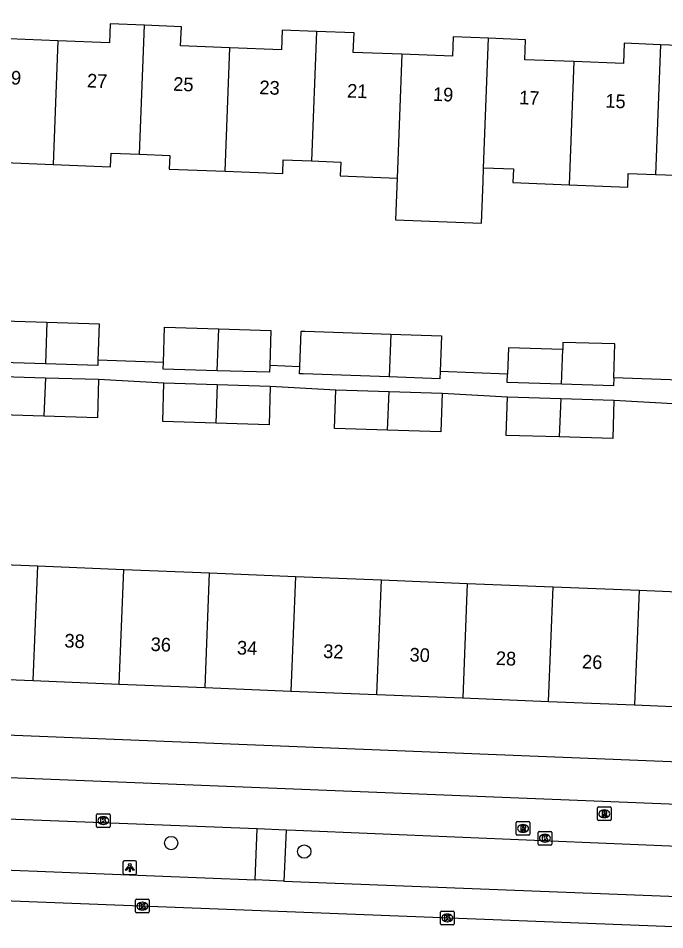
# Model space of a CAD drawing. Extents: x 160732 to 162105, y 387428 to 388479.
# Drawn here: x 161302.4 to 161349.8, y 387469.3 to 387536.1 of the extents above; entities that cross this region are included whole.
import ezdxf

# ---------------------------------------------------------------- set-up
doc = ezdxf.new("R2010")
doc.units = 0
for name, color, linetype in [('IMGEO_Boom', 7, 'Continuous'), ('IMGEO_Fietspad_open', 7, 'Continuous'), ('IMGEO_Kolk', 7, 'Continuous'), ('IMGEO_Lichtpunt', 7, 'Continuous'), ('IMGEO_Pand', 7, 'Continuous'), ('IMGEO_Pand_nummerreeks', 7, 'Continuous'), ('IMGEO_Parkeervlak_open', 7, 'Continuous'), ('IMGEO_Rijbaan_lokaal_gesloten', 7, 'Continuous'), ('IMGEO_Rioolput', 7, 'Continuous'), ('IMGEO_Voetpad_open', 7, 'Continuous')]:
    doc.layers.add(name, color=color, linetype=linetype)

msp = doc.modelspace()

# ---------------------------------------------------------------- linework, layer by layer
at = {"layer": 'IMGEO_Boom'}
for centre in [(161313.621, 387475.654), (161323.374, 387475.027)]:
    msp.add_circle(centre, 0.489, dxfattribs=at)
at = {"layer": 'IMGEO_Fietspad_open'}
for points in [[(161267.154, 387480.933), (161272.966, 387481.59), (161399.721, 387476.544), (161410.914, 387476.063)], [(161319.919, 387476.701), (161297.792, 387477.555)], [(161322.041, 387476.599), (161319.919, 387476.701)], [(161357.767, 387475.119), (161322.728, 387476.571), (161322.041, 387476.599)]]:
    msp.add_lwpolyline(points, dxfattribs=at)
at = {"layer": 'IMGEO_Kolk'}
for p, q in [((161308.148, 387476.872), (161308.148, 387477.724)), ((161308.223, 387477.798), (161309.075, 387477.798)), ((161308.636, 387477.578), (161308.661, 387477.578)), ((161309.149, 387477.724), (161309.149, 387476.872)), ((161308.659, 387477.018), (161308.634, 387477.018)), ((161309.075, 387476.798), (161308.223, 387476.798)), ((161340.515, 387475.58), (161340.515, 387476.432)), ((161340.59, 387476.506), (161341.442, 387476.506)), ((161341.003, 387476.286), (161341.028, 387476.286)), ((161341.516, 387476.432), (161341.516, 387475.58)), ((161341.026, 387475.726), (161341.001, 387475.726)), ((161341.442, 387475.506), (161340.59, 387475.506)), ((161311.086, 387471.533), (161311.938, 387471.533)), ((161311.011, 387470.607), (161311.011, 387471.459)), ((161311.499, 387471.313), (161311.524, 387471.313)), ((161312.012, 387471.459), (161312.012, 387470.607)), ((161311.938, 387470.533), (161311.086, 387470.533)), ((161311.522, 387470.753), (161311.497, 387470.753)), ((161333.365, 387469.743), (161333.365, 387470.595)), ((161333.44, 387470.669), (161334.292, 387470.669)), ((161333.853, 387470.449), (161333.878, 387470.449)), ((161334.366, 387470.595), (161334.366, 387469.743)), ((161334.292, 387469.669), (161333.44, 387469.669)), ((161333.876, 387469.889), (161333.851, 387469.889))]:
    msp.add_line(p, q, dxfattribs=at)
for points in [[(161308.148, 387476.872), (161308.148, 387477.724)], [(161308.223, 387477.798), (161309.075, 387477.798)], [(161309.149, 387477.724), (161309.149, 387476.872)], [(161308.469, 387477.498), (161308.592, 387477.498), (161308.592, 387477.347), (161308.722, 387477.498), (161308.886, 387477.498), (161308.74, 387477.347), (161308.893, 387477.098), (161308.741, 387477.098), (161308.656, 387477.262), (161308.592, 387477.195), (161308.592, 387477.098), (161308.469, 387477.098), (161308.469, 387477.498)], [(161309.075, 387476.798), (161308.223, 387476.798)], [(161340.515, 387475.58), (161340.515, 387476.432)], [(161340.59, 387476.506), (161341.442, 387476.506)], [(161340.836, 387476.206), (161340.959, 387476.206), (161340.959, 387476.055), (161341.089, 387476.206), (161341.253, 387476.206), (161341.107, 387476.055), (161341.26, 387475.806), (161341.108, 387475.806), (161341.023, 387475.97), (161340.959, 387475.903), (161340.959, 387475.806), (161340.836, 387475.806), (161340.836, 387476.206)], [(161341.516, 387476.432), (161341.516, 387475.58)], [(161341.442, 387475.506), (161340.59, 387475.506)], [(161311.086, 387471.533), (161311.938, 387471.533)], [(161311.011, 387470.607), (161311.011, 387471.459)], [(161311.332, 387471.233), (161311.455, 387471.233), (161311.455, 387471.082), (161311.585, 387471.233), (161311.749, 387471.233), (161311.603, 387471.082), (161311.756, 387470.833), (161311.604, 387470.833), (161311.519, 387470.997), (161311.455, 387470.93), (161311.455, 387470.833), (161311.332, 387470.833), (161311.332, 387471.233)], [(161312.012, 387471.459), (161312.012, 387470.607)], [(161311.938, 387470.533), (161311.086, 387470.533)], [(161333.365, 387469.743), (161333.365, 387470.595)], [(161333.44, 387470.669), (161334.292, 387470.669)], [(161333.686, 387470.369), (161333.809, 387470.369), (161333.809, 387470.218), (161333.939, 387470.369), (161334.103, 387470.369), (161333.957, 387470.218), (161334.11, 387469.969), (161333.958, 387469.969), (161333.873, 387470.133), (161333.809, 387470.066), (161333.809, 387469.969), (161333.686, 387469.969), (161333.686, 387470.369)], [(161334.366, 387470.595), (161334.366, 387469.743)], [(161334.292, 387469.669), (161333.44, 387469.669)]]:
    msp.add_lwpolyline(points, dxfattribs=at)
for centre, start, end in [((161308.225, 387477.722), 91.55205, 178.44795), ((161308.225, 387477.722), 91.55205, 178.44795), ((161309.073, 387477.722), 1.55205, 88.44795), ((161309.073, 387477.722), 1.55205, 88.44795), ((161308.225, 387476.874), 181.55205, 268.44795), ((161308.225, 387476.874), 181.55205, 268.44795), ((161309.073, 387476.874), 271.55205, 358.44795), ((161309.073, 387476.874), 271.55205, 358.44795), ((161340.592, 387476.43), 91.55205, 178.44795), ((161340.592, 387476.43), 91.55205, 178.44795), ((161341.44, 387476.43), 1.55205, 88.44795), ((161341.44, 387476.43), 1.55205, 88.44795), ((161340.592, 387475.582), 181.55205, 268.44795), ((161340.592, 387475.582), 181.55205, 268.44795), ((161341.44, 387475.582), 271.55205, 358.44795), ((161341.44, 387475.582), 271.55205, 358.44795), ((161311.088, 387471.457), 91.55205, 178.44795), ((161311.088, 387471.457), 91.55205, 178.44795), ((161311.936, 387471.457), 1.55205, 88.44795), ((161311.936, 387471.457), 1.55205, 88.44795), ((161311.088, 387470.609), 181.55205, 268.44795), ((161311.088, 387470.609), 181.55205, 268.44795), ((161311.936, 387470.609), 271.55205, 358.44795), ((161311.936, 387470.609), 271.55205, 358.44795), ((161333.442, 387470.593), 91.55205, 178.44795), ((161333.442, 387470.593), 91.55205, 178.44795), ((161334.29, 387470.593), 1.55205, 88.44795), ((161334.29, 387470.593), 1.55205, 88.44795), ((161333.442, 387469.745), 181.55205, 268.44795), ((161333.442, 387469.745), 181.55205, 268.44795), ((161334.29, 387469.745), 271.55205, 358.44795), ((161334.29, 387469.745), 271.55205, 358.44795)]:
    msp.add_arc(centre, 0.0765, start, end, dxfattribs=at)
for centre, major_axis, ratio, start_param, end_param in [((161308.635, 387477.298), (-0.387, 0.002), 0.722429, 4.712389, 7.853982), ((161308.66, 387477.298), (-0.39, 0.002), 0.717154, 1.570796, 4.712389), ((161341.002, 387476.006), (-0.387, 0.002), 0.722429, 4.712389, 7.853982), ((161341.027, 387476.006), (-0.39, 0.002), 0.717154, 1.570796, 4.712389), ((161311.498, 387471.033), (-0.387, 0.002), 0.722429, 4.712389, 7.853982), ((161311.523, 387471.033), (-0.39, 0.002), 0.717154, 1.570796, 4.712389), ((161333.852, 387470.169), (-0.387, 0.002), 0.722429, 4.712389, 7.853982), ((161333.877, 387470.169), (-0.39, 0.002), 0.717154, 1.570796, 4.712389)]:
    msp.add_ellipse(centre, major_axis=major_axis, ratio=ratio, start_param=start_param, end_param=end_param, dxfattribs=at)
at = {"layer": 'IMGEO_Lichtpunt'}
for p, q in [((161310.089, 387474.262), (161310.089, 387473.455)), ((161310.089, 387474.262), (161310.089, 387473.455)), ((161310.991, 387474.357), (161310.183, 387474.357)), ((161310.991, 387474.357), (161310.183, 387474.357)), ((161311.085, 387473.455), (161311.085, 387474.262)), ((161311.085, 387473.455), (161311.085, 387474.262)), ((161310.183, 387473.361), (161310.991, 387473.361)), ((161310.183, 387473.361), (161310.991, 387473.361))]:
    msp.add_line(p, q, dxfattribs=at)
for points in [[(161310.463, 387473.926), (161310.502, 387473.898), (161310.314, 387473.636), (161310.276, 387473.663), (161310.463, 387473.926)], [(161310.565, 387473.878), (161310.612, 387473.878), (161310.612, 387473.556), (161310.565, 387473.556), (161310.565, 387473.878)], [(161310.675, 387473.898), (161310.713, 387473.925), (161310.9, 387473.663), (161310.861, 387473.635), (161310.675, 387473.898)]]:
    msp.add_lwpolyline(points, dxfattribs=at)
msp.add_circle((161310.588, 387474.06), 0.0994, dxfattribs=at)
for centre, start, end in [((161310.183, 387474.262), 90, 180), ((161310.183, 387474.262), 90, 180), ((161310.991, 387474.262), 0, 90), ((161310.991, 387474.262), 0, 90), ((161310.183, 387473.455), 180, 270), ((161310.183, 387473.455), 180, 270), ((161310.991, 387473.455), 270, 0), ((161310.991, 387473.455), 270, 360)]:
    msp.add_arc(centre, 0.0946, start, end, dxfattribs=at)
at = {"layer": 'IMGEO_Pand'}
for points in [[(161305.324, 387534.396), (161301.72, 387534.538), (161301.775, 387535.947), (161299.078, 387536.053)], [(161311.679, 387535.539), (161309.161, 387535.638), (161309.106, 387534.248), (161305.324, 387534.396)], [(161311.311, 387526.096), (161311.679, 387535.539)], [(161317.925, 387533.883), (161314.317, 387534.024), (161314.373, 387535.433), (161311.679, 387535.539)], [(161324.282, 387535.082), (161321.756, 387535.181), (161321.699, 387533.735), (161317.925, 387533.883)], [(161324.282, 387535.082), (161323.913, 387525.602)], [(161330.528, 387533.413), (161326.967, 387533.552), (161327.023, 387534.974), (161324.282, 387535.082)], [(161305.324, 387534.396), (161304.971, 387525.341)], [(161336.886, 387534.584), (161334.299, 387534.685), (161334.243, 387533.267), (161330.528, 387533.413)], [(161336.518, 387525.108), (161336.886, 387534.584)], [(161343.132, 387532.878), (161339.544, 387533.018), (161339.601, 387534.477), (161336.886, 387534.584)], [(161317.573, 387524.846), (161317.925, 387533.883)], [(161349.49, 387534.112), (161346.833, 387534.217), (161346.775, 387532.735), (161343.132, 387532.878)], [(161349.49, 387534.112), (161349.126, 387524.613)], [(161355.738, 387532.4), (161352.033, 387532.545), (161352.091, 387534.01), (161349.49, 387534.112)], [(161330.528, 387533.413), (161330.174, 387524.352)], [(161343.132, 387532.878), (161342.784, 387523.857)], [(161298.709, 387526.59), (161300.828, 387526.507), (161300.789, 387525.505), (161304.971, 387525.341)], [(161304.971, 387525.341), (161309.175, 387525.176), (161309.215, 387526.178), (161311.311, 387526.096)], [(161311.311, 387526.096), (161313.513, 387526.009), (161313.474, 387525.007), (161317.573, 387524.846)], [(161317.573, 387524.846), (161321.801, 387524.68), (161321.841, 387525.683), (161323.913, 387525.602)], [(161323.913, 387525.602), (161326.059, 387525.518), (161326.019, 387524.515), (161330.174, 387524.352)], [(161330.174, 387524.352), (161330.054, 387521.282), (161336.36, 387521.035), (161336.479, 387524.105), (161336.518, 387525.108)], [(161336.518, 387525.108), (161338.711, 387525.022), (161338.671, 387524.019), (161342.784, 387523.857)], [(161342.784, 387523.857), (161347.085, 387523.688), (161347.124, 387524.692), (161349.126, 387524.613)], [(161349.126, 387524.613), (161351.29, 387524.528), (161351.25, 387523.525), (161355.394, 387523.362)], [(161300.455, 387511.245), (161300.538, 387513.923), (161304.521, 387513.8)], [(161304.521, 387513.8), (161304.402, 387510.739)], [(161304.521, 387513.8), (161308.334, 387513.682), (161308.251, 387511.004)], [(161313.06, 387510.854), (161313.14, 387513.428), (161317.123, 387513.305)], [(161317.004, 387510.244), (161317.123, 387513.305)], [(161317.123, 387513.305), (161320.936, 387513.187), (161320.856, 387510.613)], [(161323.054, 387510.535), (161323.146, 387513.147), (161323.428, 387513.137), (161329.727, 387512.916)], [(161329.727, 387512.916), (161329.605, 387509.787)], [(161329.727, 387512.916), (161333.433, 387512.785), (161333.341, 387510.174)], [(161346.07, 387509.726), (161346.147, 387512.198), (161342.339, 387512.316), (161342.319, 387511.785)], [(161342.319, 387511.785), (161338.334, 387511.907), (161338.275, 387510)], [(161342.221, 387509.254), (161342.319, 387511.785)], [(161304.402, 387510.739), (161300.443, 387510.861), (161300.455, 387511.245)], [(161308.251, 387511.004), (161308.239, 387510.62), (161304.402, 387510.739)], [(161317.004, 387510.244), (161313.045, 387510.366), (161313.06, 387510.854)], [(161320.856, 387510.613), (161320.841, 387510.125), (161317.004, 387510.244)], [(161329.605, 387509.787), (161323.306, 387510.008), (161323.036, 387510.018), (161323.054, 387510.535)], [(161304.297, 387506.917), (161300.415, 387507.037), (161300.503, 387509.852)], [(161300.503, 387509.852), (161304.411, 387509.731)], [(161304.411, 387509.731), (161304.297, 387506.917)], [(161308.298, 387509.611), (161308.211, 387506.796), (161304.297, 387506.917)], [(161304.411, 387509.731), (161308.298, 387509.611)], [(161333.341, 387510.174), (161333.323, 387509.656), (161329.605, 387509.787)], [(161342.221, 387509.254), (161338.256, 387509.377), (161338.275, 387510)], [(161346.07, 387509.726), (161346.052, 387509.136), (161342.221, 387509.254)], [(161316.886, 387506.407), (161313.004, 387506.527), (161313.092, 387509.342)], [(161313.092, 387509.342), (161317, 387509.221)], [(161317, 387509.221), (161316.886, 387506.407)], [(161320.887, 387509.101), (161320.8, 387506.286), (161316.886, 387506.407)], [(161317, 387509.221), (161320.887, 387509.101)], [(161329.479, 387505.897), (161325.595, 387506.017), (161325.683, 387508.832)], [(161325.683, 387508.832), (161329.593, 387508.711)], [(161329.479, 387505.897), (161329.593, 387508.711)], [(161333.478, 387508.591), (161333.391, 387505.776), (161329.479, 387505.897)], [(161329.593, 387508.711), (161333.478, 387508.591)], [(161342.069, 387505.387), (161338.185, 387505.507), (161338.273, 387508.322)], [(161338.273, 387508.322), (161342.183, 387508.201)], [(161342.183, 387508.201), (161342.069, 387505.387)], [(161346.068, 387508.081), (161345.981, 387505.266), (161342.069, 387505.387)], [(161342.183, 387508.201), (161346.068, 387508.081)], [(161297.558, 387496.199), (161303.853, 387495.944)], [(161303.513, 387487.55), (161303.853, 387495.944)], [(161303.853, 387495.944), (161310.147, 387495.689)], [(161309.807, 387487.295), (161310.147, 387495.689)], [(161310.147, 387495.689), (161316.442, 387495.434)], [(161316.102, 387487.04), (161316.442, 387495.434)], [(161316.442, 387495.434), (161322.737, 387495.179)], [(161322.737, 387495.179), (161322.397, 387486.785)], [(161322.737, 387495.179), (161329.033, 387494.924)], [(161328.692, 387486.53), (161329.033, 387494.924)], [(161329.033, 387494.924), (161335.328, 387494.669)], [(161335.328, 387494.669), (161334.987, 387486.275)], [(161335.328, 387494.669), (161341.623, 387494.414)], [(161341.282, 387486.021), (161341.623, 387494.414)], [(161341.623, 387494.414), (161347.917, 387494.159)], [(161347.917, 387494.159), (161347.576, 387485.766)], [(161347.917, 387494.159), (161354.212, 387493.904)], [(161297.218, 387487.805), (161303.513, 387487.55)], [(161303.513, 387487.55), (161309.807, 387487.295)], [(161309.807, 387487.295), (161316.102, 387487.04)], [(161316.102, 387487.04), (161322.397, 387486.785)], [(161322.397, 387486.785), (161328.692, 387486.53)], [(161328.692, 387486.53), (161334.987, 387486.275)], [(161334.987, 387486.275), (161341.282, 387486.021)], [(161341.282, 387486.021), (161347.576, 387485.766)], [(161347.576, 387485.766), (161353.871, 387485.511)]]:
    msp.add_lwpolyline(points, dxfattribs=at)
at = {"layer": 'IMGEO_Parkeervlak_open'}
for points in [[(161297.671, 387473.821), (161301.33, 387473.681), (161319.774, 387472.953)], [(161321.88, 387472.869), (161357.613, 387471.474)]]:
    msp.add_lwpolyline(points, dxfattribs=at)
at = {"layer": 'IMGEO_Rijbaan_lokaal_gesloten'}
msp.add_lwpolyline([(161395.414, 387469.918), (161356.098, 387469.302), (161301.318, 387471.422), (161269.371, 387472.882)], dxfattribs=at)
at = {"layer": 'IMGEO_Rioolput'}
for p, q in [((161344.866, 387477.369), (161344.866, 387478.221)), ((161344.941, 387478.295), (161345.793, 387478.295)), ((161345.867, 387478.221), (161345.867, 387477.369)), ((161345.354, 387478.075), (161345.379, 387478.075)), ((161338.911, 387476.296), (161338.911, 387477.148)), ((161338.986, 387477.222), (161339.838, 387477.222)), ((161339.399, 387477.002), (161339.424, 387477.002)), ((161339.912, 387477.148), (161339.912, 387476.296)), ((161345.793, 387477.295), (161344.941, 387477.295)), ((161345.377, 387477.515), (161345.352, 387477.515)), ((161339.838, 387476.222), (161338.986, 387476.222)), ((161339.422, 387476.442), (161339.397, 387476.442))]:
    msp.add_line(p, q, dxfattribs=at)
for points in [[(161344.866, 387477.369), (161344.866, 387478.221)], [(161344.941, 387478.295), (161345.793, 387478.295)], [(161345.867, 387478.221), (161345.867, 387477.369)], [(161345.455, 387477.993), (161345.203, 387477.995), (161345.203, 387477.595)], [(161345.203, 387477.595), (161345.327, 387477.595), (161345.327, 387477.757), (161345.338, 387477.757)], [(161345.381, 387477.914), (161345.327, 387477.914), (161345.327, 387477.833)], [(161345.327, 387477.833), (161345.379, 387477.833)], [(161345.385, 387477.728), (161345.456, 387477.595), (161345.596, 387477.595), (161345.531, 387477.721)], [(161338.911, 387476.296), (161338.911, 387477.148)], [(161338.986, 387477.222), (161339.838, 387477.222)], [(161339.5, 387476.92), (161339.248, 387476.922), (161339.248, 387476.522)], [(161339.912, 387477.148), (161339.912, 387476.296)], [(161345.793, 387477.295), (161344.941, 387477.295)], [(161339.838, 387476.222), (161338.986, 387476.222)], [(161339.248, 387476.522), (161339.372, 387476.522), (161339.372, 387476.684), (161339.383, 387476.684)], [(161339.426, 387476.841), (161339.372, 387476.841), (161339.372, 387476.76)], [(161339.372, 387476.76), (161339.424, 387476.76)], [(161339.43, 387476.655), (161339.501, 387476.522), (161339.641, 387476.522), (161339.576, 387476.648)]]:
    msp.add_lwpolyline(points, dxfattribs=at)
for centre, radius, start, end in [((161344.943, 387478.219), 0.0765, 91.55205, 178.44795), ((161344.943, 387478.219), 0.0765, 91.55205, 178.44795), ((161345.791, 387478.219), 0.0765, 1.55205, 88.44795), ((161345.791, 387478.219), 0.0765, 1.55205, 88.44795), ((161345.337, 387477.704), 0.0533, 26.02933, 88.69889), ((161345.363, 387478.022), 0.19, 274.7715, 282.96867), ((161345.387, 387477.818), 0.0964, 77.00612, 93.18647), ((161345.401, 387477.875), 0.0378, 276.66336, 79.67722), ((161345.454, 387477.883), 0.109, 350.36119, 89.41601), ((161345.452, 387477.883), 0.112, 277.58423, 350.98172), ((161345.436, 387477.668), 0.108, 29.51342, 73.79051), ((161338.988, 387477.146), 0.0765, 91.55205, 178.44795), ((161338.988, 387477.146), 0.0765, 91.55205, 178.44795), ((161339.499, 387476.81), 0.109, 350.36119, 89.41601), ((161339.836, 387477.146), 0.0765, 1.55205, 88.44795), ((161339.836, 387477.146), 0.0765, 1.55205, 88.44795), ((161344.943, 387477.371), 0.0765, 181.55205, 268.44795), ((161344.943, 387477.371), 0.0765, 181.55205, 268.44795), ((161345.791, 387477.371), 0.0765, 271.55205, 358.44795), ((161345.791, 387477.371), 0.0765, 271.55205, 358.44795), ((161338.988, 387476.298), 0.0765, 181.55205, 268.44795), ((161338.988, 387476.298), 0.0765, 181.55205, 268.44795), ((161339.382, 387476.631), 0.0533, 26.02933, 88.69889), ((161339.408, 387476.949), 0.19, 274.7715, 282.96867), ((161339.432, 387476.745), 0.0964, 77.00612, 93.18647), ((161339.446, 387476.802), 0.0378, 276.66336, 79.67722), ((161339.497, 387476.81), 0.112, 277.58423, 350.98172), ((161339.481, 387476.595), 0.108, 29.51342, 73.79051), ((161339.836, 387476.298), 0.0765, 271.55205, 358.44795), ((161339.836, 387476.298), 0.0765, 271.55205, 358.44795)]:
    msp.add_arc(centre, radius, start, end, dxfattribs=at)
for centre, major_axis, ratio, start_param, end_param in [((161345.353, 387477.795), (-0.387, 0.002), 0.722429, 4.712389, 7.853982), ((161345.378, 387477.795), (-0.39, 0.002), 0.717154, 1.570796, 4.712389), ((161339.398, 387476.722), (-0.387, 0.002), 0.722429, 4.712389, 7.853982), ((161339.423, 387476.722), (-0.39, 0.002), 0.717154, 1.570796, 4.712389)]:
    msp.add_ellipse(centre, major_axis=major_axis, ratio=ratio, start_param=start_param, end_param=end_param, dxfattribs=at)
at = {"layer": 'IMGEO_Voetpad_open'}
for points in [[(161313.06, 387510.854), (161308.251, 387511.004)], [(161323.054, 387510.535), (161320.856, 387510.613)], [(161308.298, 387509.611), (161313.092, 387509.342)], [(161338.275, 387510), (161333.341, 387510.174)], [(161350.887, 387509.557), (161346.07, 387509.726)], [(161320.887, 387509.101), (161325.683, 387508.832)], [(161333.478, 387508.591), (161338.273, 387508.322)], [(161346.068, 387508.081), (161350.862, 387507.812)], [(161391.709, 387479.945), (161290.53, 387483.984)], [(161319.774, 387472.953), (161319.919, 387476.701)], [(161322.041, 387476.599), (161321.88, 387472.869)], [(161321.88, 387472.869), (161319.774, 387472.953)]]:
    msp.add_lwpolyline(points, dxfattribs=at)

# ---------------------------------------------------------------- texts
at = {"layer": 'IMGEO_Pand_nummerreeks'}
for s, rotation, p in [('29', 357.77119, (161301.122, 387531.237)), ('27', 357.77119, (161307.438, 387530.991)), ('25', 357.77119, (161313.755, 387530.745)), ('23', 357.77119, (161320.071, 387530.499)), ('21', 357.77119, (161326.501, 387530.249)), ('19', 357.77119, (161332.795, 387530.004)), ('17', 357.77119, (161339.111, 387529.758)), ('15', 357.77119, (161345.428, 387529.512)), ('38', 357.68112, (161305.783, 387489.98)), ('36', 357.68112, (161312.103, 387489.724)), ('34', 357.68112, (161318.427, 387489.468)), ('32', 357.68112, (161324.747, 387489.212)), ('30', 357.68112, (161331.077, 387488.956)), ('28', 357.68112, (161337.4, 387488.7)), ('26', 357.68112, (161343.721, 387488.444))]:
    msp.add_text(s, height=1, rotation=rotation, dxfattribs=at).set_placement(p)

doc.saveas('drawing.dxf')
